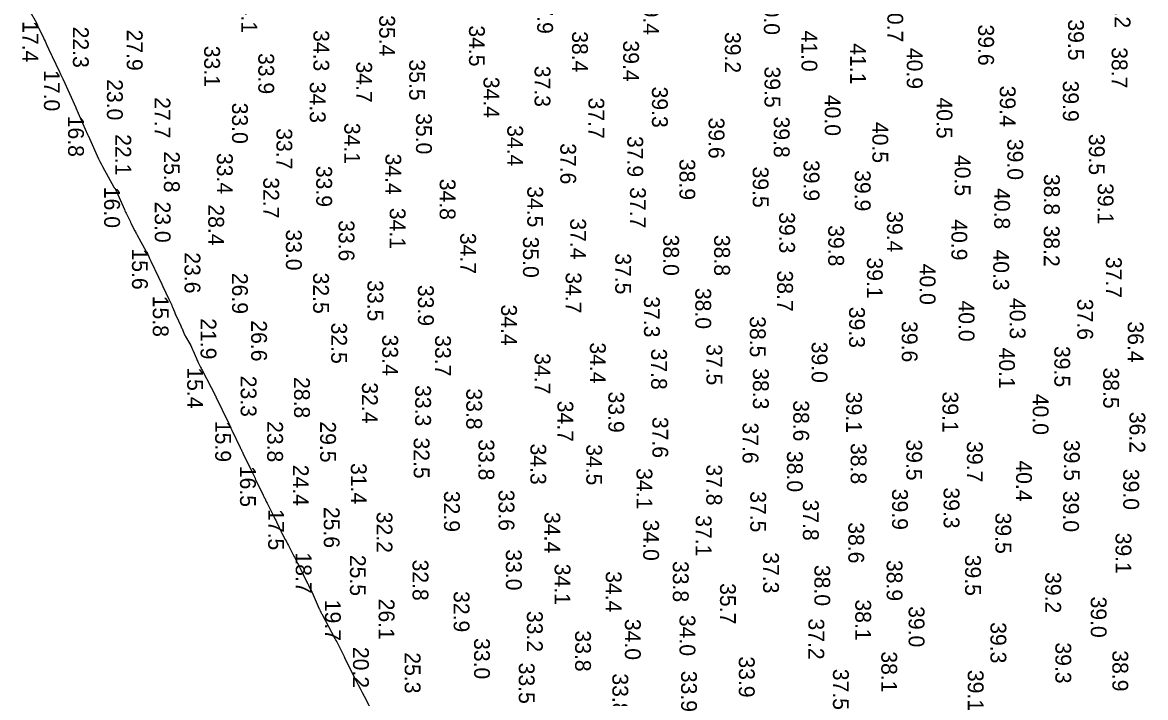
# Model space of a CAD drawing. Extents: x 1178573 to 1187098, y 693282 to 751751.
# Drawn here: x 1179910 to 1180797, y 702948 to 703481 of the extents above; entities that cross this region are included whole.
import ezdxf

# ---------------------------------------------------------------- set-up
doc = ezdxf.new("R2010")
doc.units = 0
for name, color, linetype in [('V-HYDS-MINR', 7, 'Continuous'), ('V-HYDS-SOUN', 7, 'Continuous'), ('V-HYDS-SOUN-EXSS', 7, 'Continuous')]:
    doc.layers.add(name, color=color, linetype=linetype)

msp = doc.modelspace()

# ---------------------------------------------------------------- linework, layer by layer
at = {"layer": 'V-HYDS-MINR'}
msp.add_lwpolyline([(1179914.61, 703491.24), (1179920.62, 703480.6), (1179920.71, 703480.44), (1179920.79, 703480.28), (1179920.87, 703480.12), (1179920.95, 703479.96), (1179921.26, 703479.32), (1179921.34, 703479.15), (1179921.41, 703478.99), (1179921.49, 703478.83), (1179921.57, 703478.67), (1179926.19, 703468.84), (1179926.82, 703467.5), (1179927.45, 703466.16), (1179928.07, 703464.83), (1179928.69, 703463.49), (1179932.31, 703455.72), (1179932.37, 703455.59), (1179932.44, 703455.46), (1179932.5, 703455.33), (1179932.56, 703455.2), (1179932.82, 703454.67), (1179932.89, 703454.54), (1179932.95, 703454.41), (1179933.01, 703454.28), (1179933.08, 703454.14), (1179938.78, 703441.96), (1179939.04, 703441.39), (1179939.31, 703440.83), (1179939.57, 703440.26), (1179939.84, 703439.69), (1179941.4, 703436.36), (1179941.42, 703436.32), (1179941.44, 703436.28), (1179941.46, 703436.24), (1179941.49, 703436.2), (1179941.58, 703436.04), (1179941.6, 703436), (1179941.62, 703435.96), (1179941.64, 703435.91), (1179941.66, 703435.87), (1179951.76, 703413.76), (1179951.77, 703413.76), (1179951.77, 703413.75), (1179951.78, 703413.74), (1179951.78, 703413.73), (1179951.8, 703413.7), (1179951.8, 703413.69), (1179951.81, 703413.68), (1179951.81, 703413.67), (1179951.82, 703413.66), (1179961.07, 703392.41), (1179961.1, 703392.33), (1179961.14, 703392.26), (1179961.17, 703392.19), (1179961.21, 703392.12), (1179961.36, 703391.84), (1179961.39, 703391.77), (1179961.43, 703391.7), (1179961.46, 703391.62), (1179961.5, 703391.55), (1179969.75, 703373.31), (1179969.99, 703372.79), (1179970.24, 703372.27), (1179970.5, 703371.75), (1179970.77, 703371.24), (1179971.85, 703369.2), (1179972.12, 703368.69), (1179972.4, 703368.18), (1179972.67, 703367.67), (1179972.95, 703367.17), (1179981.78, 703350.95), (1179981.94, 703350.65), (1179982.12, 703350.36), (1179982.3, 703350.07), (1179982.48, 703349.78), (1179983.24, 703348.63), (1179983.42, 703348.34), (1179983.59, 703348.04), (1179983.75, 703347.74), (1179983.9, 703347.43), (1179990.13, 703333.28), (1179990.59, 703332.25), (1179991.06, 703331.21), (1179991.54, 703330.18), (1179992.03, 703329.16), (1179994.84, 703323.35), (1179994.92, 703323.19), (1179995, 703323.02), (1179995.08, 703322.85), (1179995.16, 703322.69), (1179995.48, 703322.02), (1179995.56, 703321.85), (1179995.65, 703321.69), (1179995.73, 703321.52), (1179995.82, 703321.36), (1179998.35, 703316.47), (1179998.8, 703315.6), (1179999.26, 703314.74), (1179999.73, 703313.88), (1180000.21, 703313.02), (1180007.45, 703300.15), (1180007.57, 703299.93), (1180007.69, 703299.7), (1180007.81, 703299.48), (1180007.93, 703299.25), (1180008.38, 703298.33), (1180008.49, 703298.1), (1180008.6, 703297.86), (1180008.7, 703297.63), (1180008.81, 703297.4), (1180010.02, 703294.54), (1180010.26, 703293.99), (1180010.51, 703293.44), (1180010.76, 703292.89), (1180011.01, 703292.35), (1180017.08, 703279.71), (1180017.96, 703277.87), (1180018.83, 703276.03), (1180019.7, 703274.18), (1180020.56, 703272.33), (1180025.24, 703262.28), (1180025.48, 703261.76), (1180025.73, 703261.23), (1180025.98, 703260.71), (1180026.23, 703260.19), (1180027.25, 703258.12), (1180027.5, 703257.6), (1180027.74, 703257.07), (1180027.97, 703256.54), (1180028.18, 703256.01), (1180029.63, 703252.29), (1180029.95, 703251.49), (1180030.28, 703250.7), (1180030.63, 703249.91), (1180030.99, 703249.13), (1180034.71, 703241.22), (1180035.03, 703240.53), (1180035.34, 703239.83), (1180035.65, 703239.13), (1180035.94, 703238.42), (1180037.1, 703235.59), (1180037.4, 703234.89), (1180037.73, 703234.2), (1180038.07, 703233.52), (1180038.44, 703232.85), (1180041.85, 703226.94), (1180042.53, 703225.72), (1180043.16, 703224.48), (1180043.76, 703223.22), (1180044.31, 703221.95), (1180047.02, 703215.4), (1180047.35, 703214.62), (1180047.7, 703213.84), (1180048.06, 703213.07), (1180048.43, 703212.31), (1180049.96, 703209.27), (1180050.35, 703208.51), (1180050.73, 703207.75), (1180051.13, 703206.99), (1180051.52, 703206.24), (1180062.18, 703185.92), (1180062.21, 703185.86), (1180062.23, 703185.81), (1180062.26, 703185.76), (1180062.29, 703185.71), (1180062.4, 703185.5), (1180062.43, 703185.45), (1180062.46, 703185.4), (1180062.48, 703185.34), (1180062.51, 703185.29), (1180072.17, 703165.12), (1180072.23, 703164.99), (1180072.3, 703164.86), (1180072.36, 703164.74), (1180072.42, 703164.61), (1180072.68, 703164.11), (1180072.74, 703163.99), (1180072.8, 703163.86), (1180072.86, 703163.73), (1180072.92, 703163.6), (1180074.12, 703160.82), (1180074.35, 703160.31), (1180074.57, 703159.81), (1180074.8, 703159.3), (1180075.04, 703158.81), (1180081.55, 703145.21), (1180081.73, 703144.84), (1180081.91, 703144.46), (1180082.09, 703144.09), (1180082.28, 703143.72), (1180083.03, 703142.25), (1180083.22, 703141.88), (1180083.41, 703141.51), (1180083.59, 703141.14), (1180083.77, 703140.77), (1180090.78, 703126.11), (1180091.04, 703125.58), (1180091.29, 703125.05), (1180091.54, 703124.52), (1180091.8, 703123.99), (1180092.82, 703121.88), (1180093.07, 703121.35), (1180093.33, 703120.83), (1180093.58, 703120.3), (1180093.84, 703119.77), (1180099.76, 703107.62), (1180100.07, 703106.99), (1180100.38, 703106.35), (1180100.69, 703105.72), (1180100.99, 703105.09), (1180102.23, 703102.56), (1180102.54, 703101.93), (1180102.85, 703101.3), (1180103.16, 703100.67), (1180103.48, 703100.04), (1180107.98, 703091.13), (1180108.55, 703089.99), (1180109.11, 703088.85), (1180109.66, 703087.71), (1180110.2, 703086.56), (1180112.35, 703081.94), (1180112.9, 703080.8), (1180113.46, 703079.66), (1180114.04, 703078.52), (1180114.63, 703077.4), (1180117.25, 703072.55), (1180117.89, 703071.37), (1180118.51, 703070.18), (1180119.13, 703068.99), (1180119.74, 703067.79), (1180122.44, 703062.48), (1180122.96, 703061.46), (1180123.48, 703060.44), (1180124.01, 703059.43), (1180124.53, 703058.42), (1180126.65, 703054.37), (1180127.18, 703053.36), (1180127.7, 703052.34), (1180128.21, 703051.32), (1180128.72, 703050.3), (1180134.14, 703039.2), (1180134.49, 703038.49), (1180134.84, 703037.78), (1180135.21, 703037.08), (1180135.57, 703036.38), (1180137.04, 703033.58), (1180137.41, 703032.87), (1180137.76, 703032.16), (1180138.09, 703031.45), (1180138.42, 703030.72), (1180144.13, 703017.66), (1180144.28, 703017.32), (1180144.43, 703016.99), (1180144.59, 703016.65), (1180144.75, 703016.32), (1180145.41, 703014.99), (1180145.58, 703014.66), (1180145.74, 703014.33), (1180145.91, 703014), (1180146.09, 703013.68), (1180156.48, 702994.22), (1180156.58, 702994.04), (1180156.67, 702993.86), (1180156.77, 702993.68), (1180156.86, 702993.51), (1180157.24, 702992.79), (1180157.34, 702992.61), (1180157.43, 702992.43), (1180157.52, 702992.26), (1180157.61, 702992.08), (1180163.74, 702980.03), (1180163.79, 702979.92), (1180163.85, 702979.8), (1180163.9, 702979.68), (1180163.94, 702979.55), (1180164.12, 702979.06), (1180164.17, 702978.94), (1180164.22, 702978.82), (1180164.28, 702978.7), (1180164.33, 702978.58), (1180173.38, 702960.73), (1180174.9, 702957.71), (1180176.43, 702954.7), (1180177.97, 702951.69), (1180179.5, 702948.68), (1180190.18, 702927.76)], dxfattribs=at)

# ---------------------------------------------------------------- texts
at = {"layer": 'V-HYDS-SOUN'}
for s, p in [('37.2 ', (1180772.62, 703509.03)), ('34.1 ', (1180082.56, 703505.16)), ('37.9 ', (1180316.31, 703504.51)), ('39.4 ', (1180400.13, 703503.53)), ('40.0 ', (1180495.47, 703503.63)), ('17.4 ', (1179909.58, 703482.05)), ('35.4 ', (1180191.5, 703486.77)), ('39.5 ', (1180735.83, 703483.43)), ('22.3 ', (1179949.44, 703477.67)), ('27.9 ', (1179992.03, 703475.38)), ('34.3 ', (1180139.47, 703474.98)), ('34.5 ', (1180262.44, 703478.7)), ('38.4 ', (1180343.86, 703474.07)), ('39.2 ', (1180464.65, 703473.47)), ('39.6 ', (1180664.79, 703479.38)), ('39.4 ', (1180384.25, 703466.79)), ('33.1 ', (1180053.19, 703462.57)), ('33.9 ', (1180095.94, 703456.84)), ('40.9 ', (1180608.37, 703460.91)), ('38.7 ', (1180770.27, 703461.46)), ('34.7 ', (1180173.32, 703450.15)), ('35.5 ', (1180215.2, 703451.77)), ('37.3 ', (1180314.27, 703446.77)), ('17.0 ', (1179926.57, 703443.36)), ('34.4 ', (1180273.91, 703438.05)), ('23.0 ', (1179976.34, 703436.18)), ('34.3 ', (1180136.64, 703434.1)), ('39.3 ', (1180407.02, 703430.33)), ('39.4 ', (1180681.85, 703431.03)), ('39.9 ', (1180731.73, 703435.05)), ('27.7 ', (1180013.94, 703421.96)), ('37.7 ', (1180356.82, 703421.63)), ('40.0 ', (1180543.6, 703423.81)), ('40.5 ', (1180631.93, 703421.75)), ('33.0 ', (1180075.19, 703417.61)), ('16.8 ', (1179945.64, 703407.3)), ('34.1 ', (1180163.92, 703401.71)), ('35.0 ', (1180220.57, 703409.34)), ('39.8 ', (1180503.29, 703406.64)), ('40.5 ', (1180581.17, 703402.42)), ('22.1 ', (1179982.98, 703392.72)), ('33.7 ', (1180110.27, 703397.42)), ('34.4 ', (1180292.68, 703399.86)), ('39.5 ', (1180752.24, 703392.94)), ('37.6 ', (1180334.58, 703385.61)), ('39.0 ', (1180687.82, 703389.03)), ('25.8 ', (1180021.37, 703379.15)), ('33.4 ', (1180063.25, 703377.88)), ('34.4 ', (1180196.36, 703377.39)), ('40.5 ', (1180646.23, 703376.31)), ('33.9 ', (1180141.74, 703367.7)), ('38.9 ', (1180428.71, 703373.18)), ('39.5 ', (1180486.65, 703367.15)), ('39.9 ', (1180526.88, 703372.32)), ('32.7 ', (1180099.9, 703358.64)), ('34.8 ', (1180239.28, 703357.53)), ('39.9 ', (1180567.3, 703364.29)), ('38.8 ', (1180716.77, 703361.3)), ('16.0 ', (1179974.14, 703351.11)), ('37.7 ', (1180389.66, 703350.9)), ('40.8 ', (1180677.43, 703350.11)), ('39.1 ', (1180759.23, 703354.04)), ('23.0 ', (1180014.14, 703339.53)), ('28.4 ', (1180056.39, 703337.26)), ('34.1 ', (1180199.78, 703334.55)), ('39.3 ', (1180507.54, 703331.12)), ('39.4 ', (1180592.71, 703331.88)), ('33.6 ', (1180159.41, 703324.82)), ('37.4 ', (1180342.42, 703326.24)), ('40.9 ', (1180643.64, 703325.44)), ('33.0 ', (1180117.78, 703317.51)), ('38.0 ', (1180415.88, 703313.31)), ('38.8 ', (1180456.17, 703313.17)), ('39.8 ', (1180546.3, 703320.81)), ('38.2 ', (1180716.65, 703320.52)), ('35.0 ', (1180305.11, 703311.77)), ('15.6 ', (1179996.13, 703302.41)), ('23.6 ', (1180037.66, 703299.39)), ('37.5 ', (1180378.02, 703298.65)), ('39.1 ', (1180576.91, 703295.35)), ('40.3 ', (1180676.67, 703301.65)), ('37.7 ', (1180765.74, 703295.81)), ('40.0 ', (1180618.57, 703290.41)), ('26.9 ', (1180075.2, 703283.15)), ('32.5 ', (1180139.28, 703283.33)), ('34.7 ', (1180338.81, 703283.61)), ('38.7 ', (1180505.93, 703285.02)), ('38.0 ', (1180441.27, 703271.28)), ('15.8 ', (1180012.57, 703265.07)), ('37.3 ', (1180400.72, 703264.65)), ('40.0 ', (1180649.34, 703261.34)), ('40.3 ', (1180689.69, 703263.3)), ('37.6 ', (1180743.07, 703262.65)), ('34.4 ', (1180287.82, 703258.13)), ('39.3 ', (1180562.79, 703256.38)), ('21.9 ', (1180050.3, 703247.26)), ('26.6 ', (1180090.29, 703245.65)), ('38.5 ', (1180484.36, 703248.91)), ('39.6 ', (1180604.36, 703245.06)), ('36.4 ', (1180783, 703244.81)), ('33.4 ', (1180193.89, 703234.34)), ('33.7 ', (1180235.66, 703233.94)), ('34.4 ', (1180358, 703228.24)), ('37.5 ', (1180450.07, 703226.83)), ('39.0 ', (1180533.2, 703228.76)), ('40.1 ', (1180681.27, 703224.09)), ('39.5 ', (1180724.97, 703225.39)), ('34.7 ', (1180314.3, 703219.76)), ('37.8 ', (1180406.37, 703223.31)), ('15.4 ', (1180039.76, 703208.49)), ('38.3 ', (1180486.81, 703207.79)), ('38.5 ', (1180763.62, 703208.39)), ('28.8 ', (1180124.22, 703200.83)), ('32.4 ', (1180177.88, 703196.68)), ('33.3 ', (1180219.91, 703194.5)), ('33.8 ', (1180260.28, 703191.88)), ('33.9 ', (1180372.55, 703189.38)), ('39.1 ', (1180560.44, 703189.21)), ('39.1 ', (1180636.56, 703189.38)), ('34.7 ', (1180332.35, 703182.13)), ('38.6 ', (1180518.66, 703182.5)), ('40.0 ', (1180707.9, 703187.62)), ('36.2 ', (1180784.34, 703173.37)), ('15.9 ', (1180061.88, 703166.19)), ('23.8 ', (1180102.96, 703166.03)), ('29.5 ', (1180144.82, 703165.81)), ('37.6 ', (1180407.35, 703169.37)), ('37.6 ', (1180478.61, 703164.91)), ('32.5 ', (1180218.74, 703153.08)), ('33.8 ', (1180269.92, 703151.72)), ('34.3 ', (1180310.95, 703148.31)), ('34.5 ', (1180355.12, 703147.76)), ('38.8 ', (1180564.05, 703148.7)), ('39.5 ', (1180608.01, 703151.57)), ('39.7 ', (1180655.87, 703150.18)), ('39.5 ', (1180732.55, 703151.21)), ('38.0 ', (1180513.68, 703142.45)), ('40.4 ', (1180694.75, 703135)), ('16.5 ', (1180081.5, 703130.7)), ('24.4 ', (1180123.26, 703131.55)), ('31.4 ', (1180169.06, 703132.9)), ('34.1 ', (1180394.82, 703128.88)), ('37.8 ', (1180449.94, 703131.84)), ('39.0 ', (1180779.42, 703128.31)), ('32.9 ', (1180242.69, 703110.94)), ('33.6 ', (1180285.79, 703111.79)), ('37.5 ', (1180484.72, 703110.66)), ('39.9 ', (1180596.76, 703112.58)), ('39.3 ', (1180637.5, 703113.66)), ('39.0 ', (1180731.92, 703110.88)), ('37.8 ', (1180526.32, 703104.02)), ('17.5 ', (1180103.75, 703096.52)), ('25.6 ', (1180147.7, 703098.24)), ('32.2 ', (1180189.42, 703094.43)), ('34.4 ', (1180322.04, 703094.18)), ('37.1 ', (1180441.61, 703091.71)), ('39.5 ', (1180678.39, 703093.7)), ('34.0 ', (1180400.06, 703088.15)), ('38.6 ', (1180562.17, 703086.1)), ('39.1 ', (1180773.33, 703077.86)), ('33.0 ', (1180291.6, 703064.72)), ('18.7 ', (1180125.55, 703062.25)), ('25.5 ', (1180168.38, 703060.33)), ('32.8 ', (1180217.85, 703056.61)), ('33.8 ', (1180423.5, 703055.49)), ('37.3 ', (1180494.85, 703062.38)), ('38.9 ', (1180592.46, 703056.31)), ('39.5 ', (1180654.47, 703060.46)), ('34.1 ', (1180330.09, 703053.35)), ('34.4 ', (1180370.53, 703047.5)), ('38.0 ', (1180535.36, 703052.42)), ('39.2 ', (1180717.8, 703046.76)), ('35.7 ', (1180460.79, 703038.01)), ('32.9 ', (1180250.33, 703031.74)), ('19.7 ', (1180148.62, 703024.85)), ('26.1 ', (1180191.05, 703025.73)), ('38.1 ', (1180567.66, 703025.17)), ('39.0 ', (1180609.84, 703019.84)), ('39.0 ', (1180753.74, 703027.39)), ('33.2 ', (1180308.19, 703016.06)), ('34.0 ', (1180428.8, 703012.92)), ('34.0 ', (1180385.63, 703009.77)), ('37.2 ', (1180530.63, 703010.12)), ('39.3 ', (1180674.5, 703007.13)), ('33.0 ', (1180266.43, 702994.61)), ('33.8 ', (1180346.3, 703000.64)), ('20.2 ', (1180170.79, 702987.61)), ('38.1 ', (1180588.23, 702984.13)), ('39.3 ', (1180725.78, 702991.19)), ('38.9 ', (1180770.84, 702984.92)), ('25.3 ', (1180211.64, 702983.35)), ('33.5 ', (1180301.78, 702975.16)), ('33.9 ', (1180475.66, 702980.13)), ('33.8 ', (1180375.73, 702966.71)), ('33.9 ', (1180430.03, 702968.75)), ('37.5 ', (1180550.04, 702970.34)), ('39.1 ', (1180656.57, 702969.46))]:
    msp.add_text(s, height=12.5, rotation=270, dxfattribs=at).set_placement(p)
at = {"layer": 'V-HYDS-SOUN-EXSS'}
for s, p in [('40.7 ', (1180593.01, 703497.88)), ('41.0 ', (1180525.16, 703474.63)), ('41.1 ', (1180563.59, 703464.51)), ('39.5 ', (1180495.94, 703446.19)), ('39.6 ', (1180451.77, 703405.89)), ('37.9 ', (1180387.54, 703391.29)), ('34.5 ', (1180308.5, 703351.6)), ('34.7 ', (1180255.48, 703314.78)), ('33.5 ', (1180182.22, 703277.36)), ('33.9 ', (1180222.09, 703273.64)), ('32.5 ', (1180153.55, 703243.83)), ('23.3 ', (1180082.02, 703201.88))]:
    msp.add_text(s, height=12.5, rotation=270, dxfattribs=at).set_placement(p)

doc.saveas('drawing.dxf')
